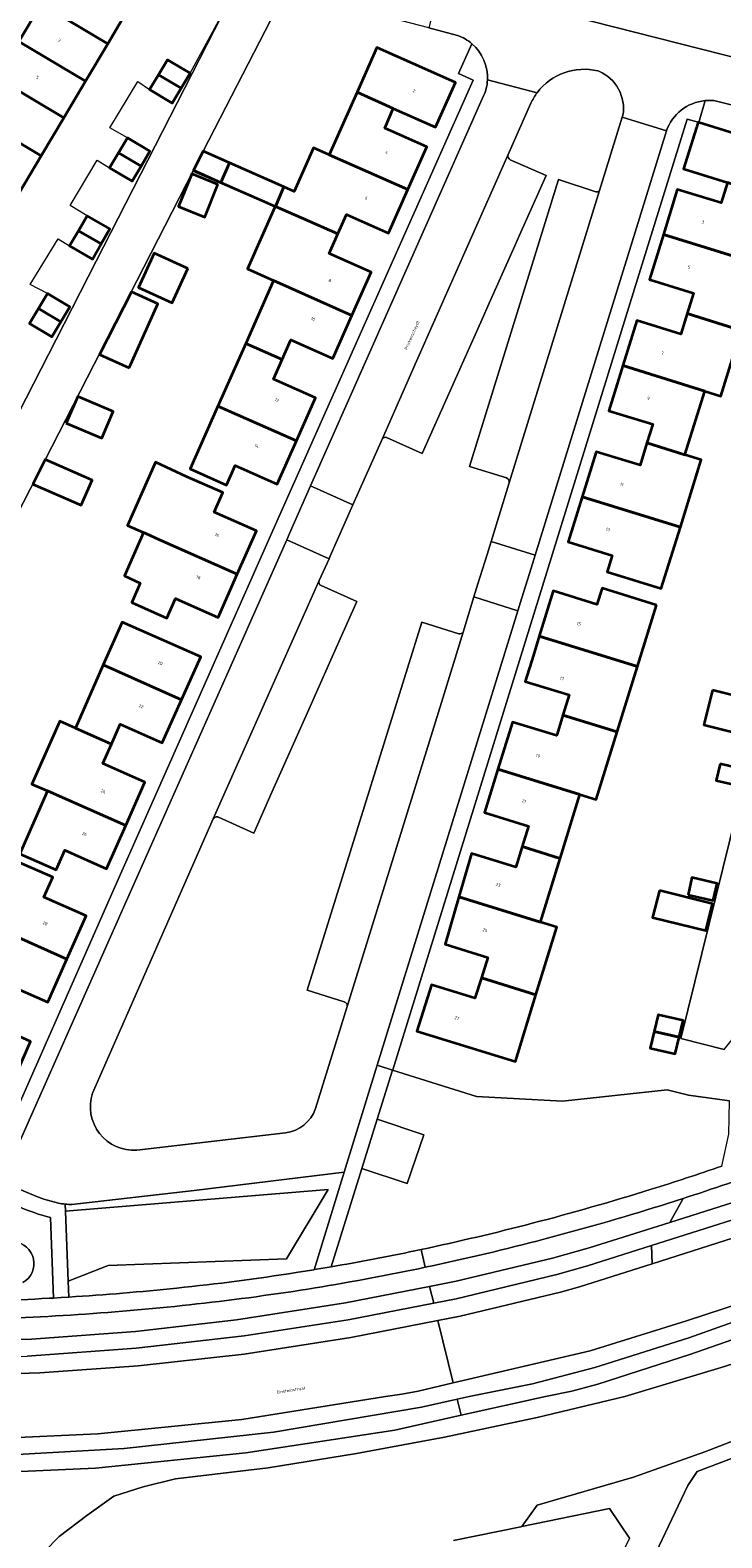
# Model space of a CAD drawing. Header units: metres. Extents: x 197700 to 204338, y 317132 to 325229.
# Tile 1028 of 1056: x 198912 to 198993, y 321983 to 322159. Entities that reach past the tile are written whole.
import ezdxf
from ezdxf.enums import TextEntityAlignment as Align

# ---------------------------------------------------------------- set-up
doc = ezdxf.new("R2010")
doc.units = ezdxf.units.M
for name, color, linetype, lineweight in [('B-WE-GR-GROENVOORZIENING-GV', 80, 'Continuous', 18), ('B-WE-IE-TERREINAFSCHEIDING_KUNSTMATIG_HEKWERK-G', 20, 'IE-TERREINAFSCHEIDING-KUNSTMATIG', 18), ('B-WE-IE-TERREINAFSCHEIDING_KUNSTMATIG_MUUR-G', 90, 'IE-TERREINAFSCHEIDING-KUNSTMATIG-DICHT', 18), ('B-WE-OG-BEBOUWING-GV', 7, 'Continuous', 35), ('B-WE-OG-BEBOUWING-T18', 10, 'Continuous', 18), ('B-WE-OG-TERREIN_CULTUURSCHEIDING-GV', 7, 'Continuous', 18), ('B-WE-OG-TERREIN_ERF-GV', 7, 'Continuous', 18), ('B-WE-OG-TOPOGRAFIE-T18', 10, 'Continuous', 18), ('B-WE-OG-WATER_SLOOT-GV', 120, 'Continuous', 18), ('B-WE-VH-VERHARDING_ASFALT-GV', 252, 'Continuous', 18), ('B-WE-VH-VERHARDING_BETON-GV', 252, 'Continuous', 18), ('B-WE-VH-VERHARDING_BETONSTRAATSTEEN-GV', 252, 'Continuous', 18), ('B-WE-VH-VERHARDING_GRASBETONSTEEN-GV', 70, 'Continuous', 18), ('B-WE-VH-VERHARDING_OPEN-GV', 252, 'Continuous', 18), ('B-WE-VH-VERHARDING_TEGEL-GV', 252, 'Continuous', 18)]:
    doc.layers.add(name, color=color, linetype=linetype, lineweight=lineweight)
doc.styles.add('NLCS-ISO-M200-T18', font='NLCS-ISO.ttf', dxfattribs={"height": 0.36})
doc.linetypes.add('IE-TERREINAFSCHEIDING-KUNSTMATIG', pattern='A,4,[82,NLCS.SHX,S=0.75,R=90,X=0,Y=0],4,-2', length=10)
doc.linetypes.add('IE-TERREINAFSCHEIDING-KUNSTMATIG-DICHT', pattern='A,8,-1,[82,NLCS.SHX,S=0.75,R=90,X=0,Y=0],-1', length=10)

msp = doc.modelspace()

# ---------------------------------------------------------------- linework, layer by layer
at = {"layer": 'B-WE-GR-GROENVOORZIENING-GV'}
for points in [[(198978.566, 322154.623, 0.3003546), (198971.494, 322152.087)], [(198980.986, 322152.494, 0.1687915), (198978.698, 322154.59)], [(198971.494, 322152.087, 0.0533228), (198970.758, 322150.852)], [(198981.491, 322149.449, 0.1671903), (198980.986, 322152.494)], [(198968.107, 322144.868, 0.3589989), (198968.351, 322144.267)], [(198978.313, 322140.513, 0.3004099), (198978.778, 322140.679)], [(198953.929, 322111.853, 0.2837168), (198953.44, 322111.76)], [(198968.229, 322106.568, 0.3140753), (198967.924, 322107.148)], [(198946.069, 322095.173, 0.4018995), (198946.293, 322094.586)], [(198962.358, 322088.975, 0.3154597), (198962.84, 322089.133)], [(198934.307, 322067.569, 0.4158033), (198933.711, 322067.355)], [(198949.308, 322045.487, 0.4138653), (198948.992, 322046.018)], [(198919.616, 322035.367, 0.5313737), (198924.786, 322028.721)], [(198942.122, 322030.756, 0.2960792), (198945.619, 322033.572)], [(198984.798, 322024.155, 0.0073382), (198993.031, 322026.857)], [(198998.806, 322026.621, -0.0091087), (198988.528, 322023.086)], [(198970.924, 322020.191, 0.0119757), (198984.798, 322024.155)], [(198917.197, 322022.4, -0.0276833), (198916.441, 322022.421)], [(198986.708, 322022.504, -0.0118478), (198973.136, 322018.563)], [(198957.958, 322017.13, 0.0111791), (198970.924, 322020.191)], [(198973.136, 322018.563, -0.0117588), (198959.437, 322015.276)], [(198947.469, 322015.112, 0.0089908), (198957.215, 322016.973)], [(198929.469, 322012.63, 0.0131023), (198943.363, 322014.436)], [(198943.363, 322014.436, 0.0020818), (198945.462, 322014.774)], [(198958.428, 322015.06, -0.0117016), (198945.595, 322012.658)], [(198916.872, 322011.58, 0.0099794), (198929.469, 322012.63)], [(198945.595, 322012.658, -0.0130581), (198931.806, 322010.776)], [(198931.806, 322010.776, -0.0105319), (198917.943, 322009.546)], [(198917.943, 322009.546, -0.0111788), (198903.903, 322008.911)]]:
    msp.add_lwpolyline(points, format="xyb", dxfattribs=at)
for points in [[(198978.698, 322154.59), (198978.566, 322154.623)], [(198970.758, 322150.852), (198968.107, 322144.868)], [(198978.778, 322140.679), (198981.423, 322149.222)], [(198981.423, 322149.222), (198981.491, 322149.449)], [(198968.351, 322144.267), (198972.532, 322142.443), (198969.428, 322135.468), (198968.869, 322134.212), (198965.747, 322127.195), (198965.224, 322126.018), (198958.081, 322109.999), (198953.929, 322111.853)], [(198967.924, 322107.148), (198963.605, 322108.488), (198973.97, 322141.944), (198978.313, 322140.513)], [(198953.44, 322111.76), (198949.997, 322103.986), (198947.318, 322097.94), (198947.219, 322097.72), (198946.069, 322095.173)], [(198962.84, 322089.133), (198964.119, 322093.27), (198964.584, 322094.776), (198965.64, 322098.192), (198966.117, 322099.735), (198968.229, 322106.568)], [(198946.293, 322094.586), (198950.441, 322092.739), (198948.338, 322088.006), (198947.877, 322086.969), (198944.69, 322079.797), (198944.179, 322078.648), (198941.086, 322071.688), (198940.578, 322070.545), (198938.43, 322065.711), (198934.307, 322067.569)], [(198948.992, 322046.018), (198944.668, 322047.376), (198958.02, 322090.329), (198962.358, 322088.975)], [(198933.711, 322067.355), (198928.561, 322055.708), (198919.616, 322035.367)], [(198945.619, 322033.572), (198949.308, 322045.487)], [(198993.031, 322026.857), (198993.834, 322030.583), (198993.914, 322034.466), (198989.159, 322035.151), (198986.635, 322035.772), (198974.447, 322034.418), (198964.398, 322034.977), (198954.631, 322038.056), (198952.84, 322032.32), (198958.261, 322030.505), (198956.331, 322024.815), (198951.045, 322026.574), (198947.464, 322015.111), (198947.469, 322015.112)], [(198787.979, 322013.319), (198792.844, 322011.365), (198802.248, 322008.207), (198812.901, 322004.953), (198822.35, 322002.347), (198831.876, 322000.001), (198836.7, 321999.08), (198853.97, 321996.02), (198859.87, 321995.334), (198871.34, 321994), (198888.7, 321992.89), (198905.93, 321992.94), (198923.32, 321993.91), (198940.72, 321995.81), (198957.98, 321998.73), (198962.175, 321999.685), (198963.561, 322000), (198970.938, 322001.477), (198978.217, 322003.381), (198989.177, 322006.818), (199000, 322010.673), (199051.503, 322028.059), (199058.421, 322029.884), (199058.193, 322031.865)], [(199058.193, 322031.865), (199049.68, 322030.622), (199040.429, 322027.214), (199040.532, 322026.918), (199011.006, 322016.061), (198988.916, 322008.827), (198977.67, 322005.326), (198961.709, 322001.578), (198957.596, 322000.612), (198955.714, 322000.251), (198953.815, 321999.999), (198937.03, 321997.28), (198920.25, 321995.63), (198903.25, 321994.83), (198886.6, 321995), (198869.74, 321996.12), (198860.056, 321997.284), (198853.77, 321998.04), (198842.552, 322000), (198833.573, 322001.643), (198821.226, 322004.667), (198813.432, 322006.803), (198804.229, 322009.663), (198793.646, 322013.316)], [(198924.786, 322028.721), (198942.122, 322030.756)], [(198988.528, 322023.086), (198986.96, 322020.299), (198996.873, 322023.422), (198998.458, 322023.992), (198999.74, 322024.56), (198998.806, 322026.621)], [(198824.3, 322018.504), (198808.969, 322025.429), (198807.03, 322021.212), (198816.024, 322018.127), (198824.834, 322015.609), (198836.645, 322012.806), (198846.485, 322010.874), (198857.429, 322009.149), (198861.143, 322008.697), (198867.857, 322007.881), (198878.499, 322006.968), (198890.593, 322006.356), (198899.717, 322006.263), (198912.499, 322006.679), (198924.62, 322007.566), (198936.417, 322008.923), (198949.149, 322010.908), (198958.936, 322012.821), (198962.049, 322013.43), (198973.265, 322016.11), (198977.557, 322017.336), (198986.96, 322020.299), (198988.528, 322023.086), (198986.708, 322022.504)], [(198945.462, 322014.774), (198948.966, 322026.152), (198931.491, 322024.027), (198917.197, 322022.4)], [(198916.441, 322022.421), (198916.474, 322021.6), (198947.093, 322024.128), (198942.255, 322016.027), (198921.432, 322015.282), (198916.798, 322013.433), (198916.872, 322011.58)], [(198899.793, 322002.322), (198913.492, 322002.759), (198924.964, 322003.561), (198937.301, 322004.936), (198949.759, 322006.848), (198959.92, 322008.834), (198962.494, 322009.337), (198974.225, 322012.151), (198976.443, 322012.787), (198984.915, 322015.451), (198984.824, 322017.592), (198977.345, 322015.223), (198973.78, 322014.2), (198962.042, 322011.379), (198959.419, 322010.865), (198949.44, 322008.909), (198937.321, 322007.042), (198924.708, 322005.615), (198911.991, 322004.675)], [(198957.215, 322016.973), (198957.587, 322017.051), (198957.958, 322017.13)], [(198959.437, 322015.276), (198958.428, 322015.06)], [(199000, 322008.598), (198989.316, 322004.898), (198978.56, 322001.419), (198975.532, 322000.596), (198972.453, 322000), (198962.639, 321997.805), (198954.88, 321996.07), (198937.5, 321993.4), (198919.96, 321991.62), (198902.5, 321990.83), (198884.792, 321991.046), (198880.744, 321991.342), (198867.65, 321992.3), (198859.68, 321993.338), (198850.15, 321994.58), (198832.84, 321997.81), (198823.865, 322000), (198818.048, 322001.378), (198812.292, 322002.989), (198801.796, 322006.283), (198792.2, 322009.546)], [(198912.366, 321980.201), (198915.73, 321983.636), (198918.965, 321986.093), (198922.101, 321988.337), (198925.542, 321989.451), (198929.303, 321990.374), (198940.092, 321991.663), (198950.401, 321993.316), (198960.687, 321995.24), (198971.479, 321997.529), (198981.708, 322000), (198992.948, 322003.38), (199002.964, 322006.529)], [(199002.964, 322006.529), (198992.948, 322003.38), (198981.708, 322000), (198971.479, 321997.529), (198960.687, 321995.24), (198950.401, 321993.316), (198940.092, 321991.663), (198929.303, 321990.374), (198925.542, 321989.451), (198922.101, 321988.337), (198918.965, 321986.093), (198915.73, 321983.636), (198912.366, 321980.201)], [(198961.728, 321983.165), (198969.591, 321984.779), (198969.706, 321984.803), (198971.49, 321987.314), (198982.72, 321990.554), (198991.066, 321993.538), (199003.212, 321998.226)]]:
    msp.add_lwpolyline(points, dxfattribs=at)
for points in [[(198916.474, 322021.6), (198916.798, 322013.433), (198921.432, 322015.282), (198942.255, 322016.027), (198947.093, 322024.128)], [(199001.92, 322020.9), (199001.265, 322022.79), (198984.824, 322017.592), (198984.915, 322015.451)], [(198989.072, 321989.616), (198990.134, 321991.246), (198999.916, 321994.924), (199006.787, 321997.363), (199014.872, 321999.832), (199027.216, 322003.603), (199027.11, 322003.936), (199026.441, 322005.995), (199018.688, 322003.477), (199003.212, 321998.226), (198991.066, 321993.538), (198982.72, 321990.554), (198971.49, 321987.314), (198969.706, 321984.803), (198979.911, 321986.921), (198982.242, 321983.465), (198977.187, 321973.105), (198980.472, 321971.501)]]:
    msp.add_lwpolyline(points, close=True, dxfattribs=at)
at = {"layer": 'B-WE-IE-TERREINAFSCHEIDING_KUNSTMATIG_HEKWERK-G'}
for points in [[(198931.013, 322154.355), (198934.577, 322160.922), (198929.86, 322163.261), (198931.025, 322165.47)], [(198923.695, 322146.827), (198921.626, 322147.972), (198924.897, 322153.379), (198926.282, 322152.442)], [(198919.011, 322137.739), (198917.026, 322138.929), (198920.173, 322144.225), (198921.599, 322143.316)], [(198914.363, 322128.665), (198912.365, 322129.71), (198915.615, 322135.025), (198916.95, 322134.205)]]:
    msp.add_lwpolyline(points, dxfattribs=at)
at = {"layer": 'B-WE-IE-TERREINAFSCHEIDING_KUNSTMATIG_MUUR-G'}
msp.add_lwpolyline([(198940.906, 322138.717), (198931.373, 322142.886), (198931.453, 322143.069), (198940.988, 322138.899), (198940.955, 322138.827)], dxfattribs=at)
at = {"layer": 'B-WE-OG-BEBOUWING-GV'}
for points in [[(198913.615, 322162.401), (198921.388, 322157.779), (198924.063, 322162.278), (198916.297, 322166.911)], [(198918.81, 322153.444), (198921.388, 322157.779), (198913.615, 322162.401), (198911.038, 322158.065)], [(198916.264, 322149.162), (198918.81, 322153.444), (198911.038, 322158.065), (198908.491, 322153.783)], [(198954.71, 322150.257), (198959.612, 322148.065), (198961.943, 322153.277), (198952.794, 322157.341), (198950.49, 322152.144)], [(198929.965, 322152.611), (198931.013, 322154.355), (198928.379, 322155.929), (198927.331, 322154.186)], [(198913.626, 322144.725), (198916.264, 322149.162), (198908.491, 322153.783), (198905.854, 322149.347)], [(198929.965, 322152.611), (198927.331, 322154.186), (198926.282, 322152.442), (198928.916, 322150.868)], [(198956.393, 322140.787), (198958.611, 322145.785), (198953.703, 322147.963), (198954.71, 322150.257), (198950.49, 322152.144), (198947.243, 322144.821)], [(198911.018, 322140.338), (198913.626, 322144.725), (198905.854, 322149.347), (198903.245, 322144.96)], [(198993.696, 322141.598), (199000.029, 322139.635), (199001.717, 322145.08), (198990.329, 322148.611), (198990.262, 322148.632), (198988.577, 322143.198)], [(198922.647, 322145.072), (198925.279, 322143.515), (198926.321, 322145.274), (198923.695, 322146.827)], [(198925.279, 322143.515), (198922.647, 322145.072), (198921.599, 322143.316), (198924.236, 322141.755)], [(198935.608, 322143.899), (198932.54, 322145.251), (198931.404, 322143.036), (198934.606, 322141.625)], [(198948.223, 322135.605), (198949.232, 322137.887), (198954.14, 322135.709), (198956.393, 322140.787), (198947.243, 322144.821), (198945.395, 322145.636), (198943.162, 322140.57), (198941.957, 322141.101), (198940.955, 322138.827), (198943.99, 322137.482)], [(198934.25, 322141.37), (198931.187, 322142.601), (198929.663, 322138.809), (198932.726, 322137.578)], [(198934.606, 322141.625), (198940.955, 322138.827), (198941.957, 322141.101), (198935.608, 322143.899)], [(199000.029, 322139.635), (198993.696, 322141.598), (198992.953, 322139.221), (198987.831, 322140.801), (198986.209, 322135.546), (198997.666, 322132.01)], [(198920.624, 322134.442), (198921.644, 322136.208), (198919.011, 322137.739), (198917.981, 322135.972)], [(198940.906, 322138.717), (198937.684, 322131.518), (198940.744, 322130.161), (198949.889, 322126.106), (198952.124, 322131.147), (198947.215, 322133.323), (198948.223, 322135.605), (198943.99, 322137.482), (198940.955, 322138.827)], [(198920.624, 322134.442), (198917.981, 322135.972), (198916.95, 322134.205), (198919.603, 322132.676)], [(198988.969, 322126.316), (198995.294, 322124.359), (198997.666, 322132.01), (198986.209, 322135.546), (198984.586, 322130.285), (198989.708, 322128.704)], [(198930.739, 322131.589), (198926.8, 322133.368), (198924.992, 322129.365), (198928.93, 322127.586)], [(198937.497, 322122.837), (198941.731, 322120.959), (198942.745, 322123.24), (198947.654, 322121.064), (198949.889, 322126.106), (198940.744, 322130.161)], [(198915.933, 322125.347), (198916.981, 322127.104), (198914.363, 322128.665), (198913.314, 322126.905)], [(198923.902, 322119.994), (198927.25, 322127.47), (198924.174, 322128.847), (198920.443, 322121.543)], [(198915.933, 322125.347), (198913.314, 322126.905), (198912.264, 322125.144), (198914.885, 322123.59)], [(198981.469, 322120.256), (198991.05, 322117.258), (198992.914, 322116.68), (198995.294, 322124.359), (198988.969, 322126.316), (198988.228, 322123.922), (198983.097, 322125.51)], [(198941.731, 322120.959), (198937.497, 322122.837), (198934.254, 322115.522), (198943.398, 322111.468), (198945.627, 322116.504), (198940.717, 322118.678)], [(198984.299, 322111.232), (198988.715, 322109.842), (198991.05, 322117.258), (198981.469, 322120.256), (198979.836, 322114.987), (198984.966, 322113.397)], [(198916.566, 322113.523), (198920.712, 322111.772), (198922.035, 322114.904), (198917.889, 322116.655)], [(198934.254, 322115.522), (198931.005, 322108.194), (198935.247, 322106.314), (198936.26, 322108.599), (198941.168, 322106.431), (198943.398, 322111.468)], [(198988.715, 322109.842), (198984.299, 322111.232), (198983.493, 322108.618), (198978.355, 322110.202), (198976.733, 322104.946), (198988.19, 322101.412), (198990.617, 322109.243)], [(198912.669, 322106.426), (198918.306, 322103.948), (198919.597, 322106.885), (198914.114, 322109.295)], [(198927.372, 322099.963), (198936.503, 322095.921), (198938.739, 322100.973), (198933.802, 322103.159), (198934.805, 322105.427), (198930.613, 322107.283), (198926.959, 322108.993), (198923.685, 322101.596), (198925.567, 322100.762), (198925.821, 322100.65)], [(198988.19, 322101.412), (198976.733, 322104.946), (198975.107, 322099.675), (198980.247, 322098.089), (198979.661, 322096.187), (198985.966, 322094.233)], [(198936.503, 322095.921), (198927.372, 322099.963), (198925.821, 322100.65), (198925.567, 322100.762), (198923.343, 322095.704), (198925.198, 322094.883), (198924.197, 322092.625), (198928.282, 322090.8), (198929.296, 322093.07), (198934.267, 322090.869)], [(198985.391, 322092.301), (198979.071, 322094.274), (198978.468, 322092.37), (198973.35, 322093.954), (198971.724, 322088.671), (198983.177, 322085.146)], [(198920.874, 322085.32), (198930, 322081.258), (198932.239, 322086.288), (198923.095, 322090.336)], [(198971.724, 322088.671), (198971.042, 322086.455), (198970.096, 322083.413), (198975.214, 322081.833), (198974.487, 322079.457), (198980.818, 322077.519), (198983.177, 322085.146)], [(198930, 322081.258), (198920.874, 322085.32), (198917.618, 322077.964), (198921.832, 322076.098), (198922.852, 322078.402), (198927.762, 322076.229)], [(198991.95, 322082.401), (198990.949, 322078.322), (198992.953, 322077.83), (198996.838, 322076.876), (198997.83, 322080.917)], [(198976.466, 322070.197), (198978.371, 322069.611), (198980.818, 322077.519), (198974.487, 322079.457), (198973.814, 322077.26), (198973.758, 322077.081), (198968.609, 322078.651), (198966.909, 322073.157)], [(198921.832, 322076.098), (198917.618, 322077.964), (198915.789, 322078.773), (198912.539, 322071.43), (198914.367, 322070.621), (198923.492, 322066.582), (198925.734, 322071.648), (198920.824, 322073.821)], [(198966.909, 322073.157), (198965.346, 322068.105), (198970.483, 322066.51), (198969.747, 322064.131), (198974.164, 322062.764), (198976.466, 322070.197)], [(198992.847, 322073.779), (198992.388, 322071.85), (198995.304, 322071.165), (198995.756, 322073.102)], [(198923.492, 322066.582), (198914.367, 322070.621), (198911.125, 322063.296), (198915.377, 322061.414), (198916.393, 322063.709), (198921.266, 322061.552)], [(198971.86, 322055.326), (198974.164, 322062.764), (198969.747, 322064.131), (198969.01, 322061.75), (198963.848, 322063.335), (198962.368, 322058.266)], [(198907.548, 322055.058), (198916.638, 322051.02), (198918.87, 322056.046), (198913.957, 322058.242), (198915, 322060.555), (198910.789, 322062.4), (198909.675, 322059.877), (198909.553, 322059.6)], [(198989.092, 322058.524), (198992.025, 322057.828), (198992.488, 322059.816), (198989.529, 322060.518)], [(198971.86, 322055.326), (198962.368, 322058.266), (198960.757, 322052.747), (198965.738, 322051.213), (198964.986, 322048.829), (198971.332, 322046.827), (198973.77, 322054.742)], [(198985.762, 322058.999), (198984.958, 322055.858), (198991.176, 322054.331), (198991.96, 322057.44)], [(198908.458, 322045.889), (198909.451, 322048.174), (198914.405, 322045.994), (198916.638, 322051.02), (198907.548, 322055.058), (198904.298, 322047.698)], [(198901.081, 322040.411), (198910.192, 322036.382), (198912.404, 322041.385), (198907.464, 322043.604), (198908.458, 322045.889), (198904.298, 322047.698)], [(198971.332, 322046.827), (198964.986, 322048.829), (198964.233, 322046.442), (198959.15, 322048.019), (198957.467, 322042.606), (198968.943, 322039.071)], [(198985.137, 322042.566), (198988.038, 322041.89), (198988.504, 322043.834), (198985.603, 322044.51)], [(198985.137, 322042.566), (198984.671, 322040.621), (198987.572, 322039.945), (198988.038, 322041.89)]]:
    msp.add_lwpolyline(points, close=True, dxfattribs=at)
at = {"layer": 'B-WE-OG-TERREIN_CULTUURSCHEIDING-GV'}
for points in [[(198914.732, 322020.852, -0.0398591), (198910.945, 322022.158)], [(198910.48, 322018.044, -0.7281488), (198911.507, 322013.27)], [(198901.35, 322010.99, 0.0106142), (198914.547, 322011.442)]]:
    msp.add_lwpolyline(points, format="xyb", dxfattribs=at)
msp.add_lwpolyline([(198914.547, 322011.442), (198915.083, 322011.473), (198914.732, 322020.852)], dxfattribs=at)
at = {"layer": 'B-WE-OG-TERREIN_ERF-GV'}
for points in [[(198931.756, 322167.894), (198923.993, 322170.663), (198916.649, 322173.32), (198906.144, 322155.704), (198905.316, 322154.315), (198904.734, 322153.339), (198898.327, 322142.573), (198897.504, 322141.189), (198887.398, 322124.207), (198889.985, 322122.674), (198908.903, 322111.466), (198909.228, 322111.274), (198915.398, 322123.305), (198920.064, 322132.446), (198934.681, 322160.995), (198930, 322163.262), (198931.032, 322165.466)], [(198944.076, 322163.762), (198943.936, 322163.335), (198943.804, 322163.345), (198941.073, 322161.884), (198932.54, 322145.251), (198935.608, 322143.899), (198941.957, 322141.101), (198943.162, 322140.57), (198945.395, 322145.636), (198947.243, 322144.821), (198950.49, 322152.144), (198952.794, 322157.341), (198961.943, 322153.277), (198959.612, 322148.065), (198954.71, 322150.257), (198953.703, 322147.963), (198958.611, 322145.785), (198956.393, 322140.787)], [(198962.214, 322158.765), (198958.853, 322159.659), (198954.669, 322160.732)], [(198907.299, 322025.599), (198922.005, 322058.904), (198940.826, 322101.344), (198964.013, 322153.554), (198962.299, 322154.306), (198963.886, 322157.793)], [(198991.076, 322151.162), (198990.329, 322148.611), (199001.717, 322145.08)], [(198999.213, 322149.398), (198992.426, 322151.116)], [(198995.294, 322124.359), (198992.914, 322116.68), (198991.05, 322117.258), (198988.715, 322109.842), (198990.617, 322109.243), (198988.19, 322101.412), (198985.966, 322094.233), (198979.661, 322096.187), (198980.247, 322098.089), (198975.107, 322099.675), (198976.733, 322104.946), (198978.355, 322110.202), (198983.493, 322108.618), (198984.299, 322111.232), (198984.966, 322113.397), (198979.836, 322114.987), (198981.469, 322120.256), (198983.097, 322125.51), (198988.228, 322123.922), (198988.969, 322126.316), (198989.708, 322128.704), (198984.586, 322130.285), (198986.209, 322135.546), (198987.831, 322140.801), (198992.953, 322139.221), (198993.696, 322141.598), (198988.577, 322143.198), (198990.262, 322148.632), (198988.968, 322148.992), (198982.847, 322129.211), (198954.643, 322038.093), (198954.631, 322038.056), (198964.398, 322034.977), (198974.447, 322034.418), (198986.635, 322035.772), (198989.159, 322035.151), (198993.914, 322034.466)], [(198956.393, 322140.787), (198954.14, 322135.709), (198949.232, 322137.887), (198948.223, 322135.605), (198947.215, 322133.323), (198952.124, 322131.147), (198949.889, 322126.106), (198947.654, 322121.064), (198942.745, 322123.24), (198941.731, 322120.959), (198940.717, 322118.678), (198945.627, 322116.504), (198943.398, 322111.468), (198941.168, 322106.431), (198936.26, 322108.599), (198935.247, 322106.314), (198931.005, 322108.194), (198934.254, 322115.522), (198937.497, 322122.837), (198940.744, 322130.161), (198937.684, 322131.518), (198940.906, 322138.717), (198940.955, 322138.827), (198934.606, 322141.625), (198931.404, 322143.036), (198896.626, 322075.241)], [(198993.29, 322040.451), (198988.236, 322041.741), (199000.531, 322091.485)], [(198999.916, 321994.924), (198990.134, 321991.246), (198989.072, 321989.616), (198980.472, 321971.501)], [(198982.242, 321983.465), (198979.911, 321986.921), (198969.706, 321984.803), (198969.591, 321984.779), (198961.728, 321983.165)]]:
    msp.add_lwpolyline(points, dxfattribs=at)
for points in [[(198918.81, 322153.444), (198916.264, 322149.162), (198913.626, 322144.725), (198911.018, 322140.338), (198908.454, 322136.026), (198905.861, 322131.665), (198903.183, 322127.162), (198900.366, 322122.423), (198892.6, 322127.056), (198895.411, 322131.783), (198898.088, 322136.287), (198900.681, 322140.648), (198903.245, 322144.96), (198905.854, 322149.347), (198908.491, 322153.783), (198911.038, 322158.065), (198913.615, 322162.401), (198916.297, 322166.911), (198924.063, 322162.278), (198921.388, 322157.779)], [(198926.282, 322152.442), (198927.331, 322154.186), (198928.379, 322155.929), (198931.013, 322154.355), (198929.965, 322152.611), (198928.916, 322150.868)], [(198921.599, 322143.316), (198922.647, 322145.072), (198923.695, 322146.827), (198926.321, 322145.274), (198925.279, 322143.515), (198924.236, 322141.755)], [(198934.25, 322141.37), (198932.726, 322137.578), (198929.663, 322138.809), (198931.187, 322142.601)], [(198919.011, 322137.739), (198921.644, 322136.208), (198920.624, 322134.442), (198919.603, 322132.676), (198916.95, 322134.205), (198917.981, 322135.972)], [(198930.739, 322131.589), (198928.93, 322127.586), (198924.992, 322129.365), (198926.8, 322133.368)], [(198912.264, 322125.144), (198913.314, 322126.905), (198914.363, 322128.665), (198916.981, 322127.104), (198915.933, 322125.347), (198914.885, 322123.59)], [(198923.902, 322119.994), (198920.443, 322121.543), (198924.174, 322128.847), (198927.25, 322127.47)], [(198916.566, 322113.523), (198917.889, 322116.655), (198922.035, 322114.904), (198920.712, 322111.772)], [(198912.669, 322106.426), (198914.114, 322109.295), (198919.597, 322106.885), (198918.306, 322103.948)], [(198936.503, 322095.921), (198934.267, 322090.869), (198929.296, 322093.07), (198928.282, 322090.8), (198924.197, 322092.625), (198925.198, 322094.883), (198923.343, 322095.704), (198925.567, 322100.762), (198923.685, 322101.596), (198926.959, 322108.993), (198930.613, 322107.283), (198934.805, 322105.427), (198933.802, 322103.159), (198938.739, 322100.973)], [(198980.818, 322077.519), (198978.371, 322069.611), (198976.466, 322070.197), (198974.164, 322062.764), (198971.86, 322055.326), (198973.77, 322054.742), (198971.332, 322046.827), (198968.943, 322039.071), (198957.467, 322042.606), (198959.15, 322048.019), (198964.233, 322046.442), (198964.986, 322048.829), (198965.738, 322051.213), (198960.757, 322052.747), (198962.368, 322058.266), (198963.848, 322063.335), (198969.01, 322061.75), (198969.747, 322064.131), (198970.483, 322066.51), (198965.346, 322068.105), (198966.909, 322073.157), (198968.609, 322078.651), (198973.758, 322077.081), (198973.814, 322077.26), (198974.487, 322079.457), (198975.214, 322081.833), (198970.096, 322083.413), (198971.042, 322086.455), (198971.724, 322088.671), (198973.35, 322093.954), (198978.468, 322092.37), (198979.071, 322094.274), (198985.391, 322092.301), (198983.177, 322085.146)], [(198921.832, 322076.098), (198920.824, 322073.821), (198925.734, 322071.648), (198923.492, 322066.582), (198921.266, 322061.552), (198916.393, 322063.709), (198915.377, 322061.414), (198911.125, 322063.296), (198914.367, 322070.621), (198912.539, 322071.43), (198915.789, 322078.773), (198917.618, 322077.964), (198920.874, 322085.32), (198923.095, 322090.336), (198932.239, 322086.288), (198930, 322081.258), (198927.762, 322076.229), (198922.852, 322078.402)], [(198990.949, 322078.322), (198991.95, 322082.401), (198997.83, 322080.917), (198996.838, 322076.876), (198992.953, 322077.83)], [(198992.388, 322071.85), (198992.847, 322073.779), (198995.756, 322073.102), (198995.304, 322071.165)], [(198916.638, 322051.02), (198914.405, 322045.994), (198909.451, 322048.174), (198908.458, 322045.889), (198907.464, 322043.604), (198912.404, 322041.385), (198910.192, 322036.382), (198907.95, 322031.313), (198903.019, 322033.493), (198902.007, 322031.18), (198895.995, 322033.857), (198899.248, 322041.22), (198901.081, 322040.411), (198904.298, 322047.698), (198907.548, 322055.058), (198909.553, 322059.6), (198909.675, 322059.877), (198910.789, 322062.4), (198915, 322060.555), (198913.957, 322058.242), (198918.87, 322056.046)], [(198989.092, 322058.524), (198989.529, 322060.518), (198992.488, 322059.816), (198992.025, 322057.828)], [(198985.762, 322058.999), (198991.96, 322057.44), (198991.176, 322054.331), (198984.958, 322055.858)], [(198984.671, 322040.621), (198985.137, 322042.566), (198985.603, 322044.51), (198988.504, 322043.834), (198988.038, 322041.89), (198987.572, 322039.945)]]:
    msp.add_lwpolyline(points, close=True, dxfattribs=at)
for points in [[(198963.886, 322157.793, 0.0931224), (198962.214, 322158.765)], [(198992.426, 322151.116, 0.0637307), (198991.076, 322151.162)]]:
    msp.add_lwpolyline(points, format="xyb", dxfattribs=at)
at = {"layer": 'B-WE-OG-WATER_SLOOT-GV'}
msp.add_lwpolyline([(198911.507, 322013.27, 0.7281488), (198910.48, 322018.044)], format="xyb", dxfattribs=at)
at = {"layer": 'B-WE-VH-VERHARDING_ASFALT-GV'}
for points in [[(198965.686, 322153.577, -0.0923027), (198965.24, 322151.714)], [(198970.758, 322150.852, -0.0533228), (198971.494, 322152.087)], [(198924.786, 322028.721, -0.5313737), (198919.616, 322035.367)], [(198945.619, 322033.572, -0.2960792), (198942.122, 322030.756)], [(198915.645, 322022.535, 0.0295453), (198916.441, 322022.421)], [(198916.441, 322022.421, 0.0276833), (198917.197, 322022.4)]]:
    msp.add_lwpolyline(points, format="xyb", dxfattribs=at)
for points in [[(198971.494, 322152.087), (198965.686, 322153.577)], [(198965.24, 322151.714), (198945.058, 322106.203), (198949.997, 322103.986), (198953.44, 322111.76), (198957.43, 322120.766)], [(198957.43, 322120.766), (198968.107, 322144.868), (198970.758, 322150.852)], [(198919.616, 322035.367), (198928.561, 322055.708), (198933.711, 322067.355), (198946.069, 322095.173), (198947.219, 322097.72), (198942.272, 322099.92), (198923.686, 322058.063), (198909.053, 322025.019), (198913.005, 322023.336), (198913.946, 322023.018), (198915.645, 322022.535)], [(198917.197, 322022.4), (198931.491, 322024.027), (198948.966, 322026.152), (198952.828, 322038.625), (198969.237, 322091.623), (198964.119, 322093.27), (198962.84, 322089.133), (198960.312, 322080.954), (198949.308, 322045.487)], [(198949.308, 322045.487), (198945.619, 322033.572)], [(198942.122, 322030.756), (198924.786, 322028.721)]]:
    msp.add_lwpolyline(points, dxfattribs=at)
for points in [[(198982.402, 322134.184), (198986.562, 322147.626), (198981.423, 322149.222), (198978.778, 322140.679), (198968.229, 322106.568), (198966.117, 322099.735), (198971.256, 322098.143), (198974.247, 322107.803), (198981.166, 322130.162)], [(198959.92, 322008.834), (198961.709, 322001.578), (198977.67, 322005.326), (198988.916, 322008.827), (199011.006, 322016.061), (199040.532, 322026.918), (199040.429, 322027.214), (199049.68, 322030.622), (199054.931, 322032.557), (199052.619, 322038.833), (199038.653, 322033.96), (199038.453, 322034.216), (199001.92, 322020.9), (198984.915, 322015.451), (198976.443, 322012.787), (198974.225, 322012.151), (198962.494, 322009.337)], [(198959.92, 322008.834), (198949.759, 322006.848), (198937.301, 322004.936), (198924.964, 322003.561), (198913.492, 322002.759), (198899.793, 322002.322), (198889.952, 322002.385), (198879.194, 322002.89), (198867.883, 322003.841), (198860.762, 322004.699), (198860.056, 321997.284), (198869.74, 321996.12), (198886.6, 321995), (198903.25, 321994.83), (198920.25, 321995.63), (198937.03, 321997.28), (198953.815, 321999.999), (198955.714, 322000.251), (198957.596, 322000.612), (198961.709, 322001.578)]]:
    msp.add_lwpolyline(points, close=True, dxfattribs=at)
at = {"layer": 'B-WE-VH-VERHARDING_BETON-GV'}
for points in [[(198984.824, 322017.592), (199001.265, 322022.79), (199017.801, 322029.043), (199045.443, 322040.217), (199044.605, 322042.289), (199000, 322024.675), (198999.74, 322024.56), (198998.458, 322023.992), (198996.873, 322023.422), (198986.96, 322020.299), (198977.557, 322017.336), (198973.265, 322016.11), (198962.049, 322013.43), (198958.936, 322012.821), (198959.419, 322010.865), (198962.042, 322011.379), (198973.78, 322014.2), (198977.345, 322015.223)], [(198963.561, 322000), (198962.175, 321999.685), (198962.639, 321997.805), (198972.453, 322000), (198975.532, 322000.596), (198978.56, 322001.419), (198989.316, 322004.898), (199000, 322008.598), (199052.156, 322025.864), (199051.503, 322028.059), (199000, 322010.673), (198989.177, 322006.818), (198978.217, 322003.381), (198970.938, 322001.477)], [(198958.936, 322012.821), (198949.149, 322010.908), (198936.417, 322008.923), (198924.62, 322007.566), (198912.499, 322006.679), (198899.717, 322006.263), (198890.593, 322006.356), (198878.499, 322006.968), (198867.857, 322007.881), (198861.143, 322008.697), (198860.958, 322006.752), (198867.39, 322005.964), (198878.367, 322005.016), (198890.852, 322004.366), (198899.784, 322004.268), (198911.991, 322004.675), (198924.708, 322005.615), (198937.321, 322007.042), (198949.44, 322008.909), (198959.419, 322010.865)], [(198884.792, 321991.046), (198902.5, 321990.83), (198919.96, 321991.62), (198937.5, 321993.4), (198954.88, 321996.07), (198962.639, 321997.805), (198962.175, 321999.685), (198957.98, 321998.73), (198940.72, 321995.81), (198923.32, 321993.91), (198905.93, 321992.94), (198888.7, 321992.89), (198871.34, 321994), (198859.87, 321995.334), (198859.68, 321993.338), (198867.65, 321992.3), (198880.744, 321991.342)]]:
    msp.add_lwpolyline(points, close=True, dxfattribs=at)
at = {"layer": 'B-WE-VH-VERHARDING_BETONSTRAATSTEEN-GV'}
for points in [[(198992.426, 322151.116), (198999.213, 322149.398), (199000.613, 322154.626), (198960.176, 322164.924), (198958.853, 322159.659), (198962.214, 322158.765)], [(198965.686, 322153.577), (198971.494, 322152.087)], [(198978.566, 322154.623), (198978.698, 322154.59)], [(198981.491, 322149.449), (198981.423, 322149.222), (198986.562, 322147.626)], [(198968.107, 322144.868), (198957.43, 322120.766), (198953.44, 322111.76)], [(198953.929, 322111.853), (198958.081, 322109.999), (198965.224, 322126.018), (198965.747, 322127.195), (198968.869, 322134.212), (198969.428, 322135.468), (198972.532, 322142.443), (198968.351, 322144.267)], [(198978.313, 322140.513), (198973.97, 322141.944), (198963.605, 322108.488), (198967.924, 322107.148)], [(198968.229, 322106.568), (198978.778, 322140.679)], [(198946.069, 322095.173), (198933.711, 322067.355)], [(198934.307, 322067.569), (198938.43, 322065.711), (198940.578, 322070.545), (198941.086, 322071.688), (198944.179, 322078.648), (198944.69, 322079.797), (198947.877, 322086.969), (198948.338, 322088.006), (198950.441, 322092.739), (198946.293, 322094.586)], [(198962.358, 322088.975), (198958.02, 322090.329), (198944.668, 322047.376), (198948.992, 322046.018)], [(198949.308, 322045.487), (198960.312, 322080.954), (198962.84, 322089.133)], [(198986.708, 322022.504), (198988.528, 322023.086)], [(198958.428, 322015.06), (198957.958, 322017.13), (198957.587, 322017.051), (198957.215, 322016.973)], [(198957.958, 322017.13), (198958.428, 322015.06), (198959.437, 322015.276)], [(198947.469, 322015.112), (198947.464, 322015.111), (198946.484, 322014.944), (198945.501, 322014.78), (198945.462, 322014.774)], [(198916.872, 322011.58), (198915.975, 322011.525), (198915.083, 322011.473), (198914.547, 322011.442)]]:
    msp.add_lwpolyline(points, dxfattribs=at)
for points in [[(198962.214, 322158.765, -0.0931224), (198963.886, 322157.793)], [(198963.886, 322157.793, -0.231038), (198965.686, 322153.577)], [(198971.494, 322152.087, -0.3003546), (198978.566, 322154.623)], [(198978.698, 322154.59, -0.1687915), (198980.986, 322152.494)], [(198980.986, 322152.494, -0.1671903), (198981.491, 322149.449)], [(198986.562, 322147.626, -0.2933425), (198991.076, 322151.162)], [(198991.076, 322151.162, -0.0637307), (198992.426, 322151.116)], [(198968.351, 322144.267, -0.3589989), (198968.107, 322144.868)], [(198978.778, 322140.679, -0.3004099), (198978.313, 322140.513)], [(198953.44, 322111.76, -0.2837168), (198953.929, 322111.853)], [(198967.924, 322107.148, -0.3140753), (198968.229, 322106.568)], [(198946.293, 322094.586, -0.4018995), (198946.069, 322095.173)], [(198962.84, 322089.133, -0.3154597), (198962.358, 322088.975)], [(198933.711, 322067.355, -0.4158033), (198934.307, 322067.569)], [(198948.992, 322046.018, -0.4138653), (198949.308, 322045.487)], [(198993.031, 322026.857, -0.0073382), (198984.798, 322024.155)], [(198988.528, 322023.086, 0.0091087), (198998.806, 322026.621)], [(198984.798, 322024.155, -0.0119757), (198970.924, 322020.191)], [(198973.136, 322018.563, 0.0118478), (198986.708, 322022.504)], [(198970.924, 322020.191, -0.0111791), (198957.958, 322017.13)], [(198959.437, 322015.276, 0.0117588), (198973.136, 322018.563)], [(198957.215, 322016.973, -0.0089908), (198947.469, 322015.112)], [(198943.363, 322014.436, -0.0131023), (198929.469, 322012.63)], [(198945.462, 322014.774, -0.0020818), (198943.363, 322014.436)], [(198945.595, 322012.658, 0.0117016), (198958.428, 322015.06)], [(198929.469, 322012.63, -0.0099794), (198916.872, 322011.58)], [(198931.806, 322010.776, 0.0130581), (198945.595, 322012.658)], [(198914.547, 322011.442, -0.0106142), (198901.35, 322010.99)], [(198917.943, 322009.546, 0.0105319), (198931.806, 322010.776)], [(198903.903, 322008.911, 0.0111788), (198917.943, 322009.546)]]:
    msp.add_lwpolyline(points, format="xyb", dxfattribs=at)
for points in [[(198947.318, 322097.94), (198949.997, 322103.986), (198945.058, 322106.203), (198942.599, 322100.657), (198942.272, 322099.92), (198947.219, 322097.72)], [(198965.64, 322098.192), (198964.584, 322094.776), (198964.119, 322093.27), (198969.237, 322091.623), (198969.709, 322093.147), (198970.78, 322096.605), (198971.256, 322098.143), (198966.117, 322099.735)], [(198993.29, 322040.451), (198999.968, 322048.777), (199001.178, 322053.733), (198996.322, 322054.955), (199003.236, 322082.857), (199005.024, 322090.237), (199000.531, 322091.485), (198988.236, 322041.741)]]:
    msp.add_lwpolyline(points, close=True, dxfattribs=at)
at = {"layer": 'B-WE-VH-VERHARDING_GRASBETONSTEEN-GV'}
msp.add_lwpolyline([(198952.84, 322032.32), (198951.045, 322026.574), (198956.331, 322024.815), (198958.261, 322030.505)], close=True, dxfattribs=at)
at = {"layer": 'B-WE-VH-VERHARDING_OPEN-GV'}
msp.add_lwpolyline([(198874.289, 322032.14), (198877.724, 322038.768), (198896.626, 322075.241), (198931.404, 322143.036), (198932.54, 322145.251), (198941.073, 322161.884), (198943.804, 322163.345), (198935.382, 322166.134), (198935.943, 322163.46), (198935.852, 322163.283), (198934.681, 322160.995), (198920.064, 322132.446), (198915.398, 322123.305), (198909.228, 322111.274), (198908.353, 322109.614), (198898.01, 322089.474), (198889.52, 322072.977), (198880.037, 322054.763), (198879.146, 322053.047)], dxfattribs=at)
at = {"layer": 'B-WE-VH-VERHARDING_TEGEL-GV'}
for points in [[(198960.176, 322164.924), (199000.613, 322154.626), (199035.505, 322145.699), (199035.978, 322147.581), (199027.401, 322149.85), (199028.082, 322155.586), (199039.583, 322154.226), (199039.843, 322155.532), (199033.827, 322156.232), (199033.893, 322156.792), (199028.218, 322157.451), (199028.295, 322158.095), (199028.42, 322159.068), (199025.355, 322159.397), (199025.091, 322157.253), (199019.086, 322157.945), (199019.148, 322158.485), (199013.46, 322159.158), (199013.548, 322159.799)], [(198963.886, 322157.793), (198962.299, 322154.306), (198964.013, 322153.554), (198940.826, 322101.344), (198922.005, 322058.904), (198907.299, 322025.599), (198906.598, 322024.012), (198910.945, 322022.158)], [(198915.645, 322022.535), (198913.946, 322023.018), (198913.005, 322023.336), (198909.053, 322025.019), (198923.686, 322058.063), (198942.272, 322099.92), (198942.599, 322100.657), (198945.058, 322106.203), (198965.24, 322151.714)], [(198986.562, 322147.626), (198982.402, 322134.184), (198981.166, 322130.162), (198974.247, 322107.803), (198971.256, 322098.143), (198970.78, 322096.605), (198969.709, 322093.147), (198969.237, 322091.623), (198952.828, 322038.625), (198954.631, 322038.056), (198954.643, 322038.093), (198982.847, 322129.211), (198988.968, 322148.992), (198990.262, 322148.632), (198990.329, 322148.611), (198991.076, 322151.162)], [(198914.732, 322020.852), (198915.083, 322011.473), (198915.975, 322011.525), (198916.872, 322011.58), (198916.798, 322013.433), (198916.474, 322021.6)], [(198916.474, 322021.6), (198916.441, 322022.421)]]:
    msp.add_lwpolyline(points, dxfattribs=at)
for points in [[(198965.686, 322153.577, 0.231038), (198963.886, 322157.793)], [(198965.24, 322151.714, 0.0923027), (198965.686, 322153.577)], [(198991.076, 322151.162, 0.2933425), (198986.562, 322147.626)], [(198910.945, 322022.158, 0.0398591), (198914.732, 322020.852)], [(198916.441, 322022.421, -0.0295453), (198915.645, 322022.535)]]:
    msp.add_lwpolyline(points, format="xyb", dxfattribs=at)
msp.add_lwpolyline([(198947.464, 322015.111), (198951.045, 322026.574), (198952.84, 322032.32), (198954.631, 322038.056), (198952.828, 322038.625), (198948.966, 322026.152), (198945.462, 322014.774), (198945.501, 322014.78), (198946.484, 322014.944)], close=True, dxfattribs=at)

# ---------------------------------------------------------------- texts
at = {"layer": 'B-WE-OG-BEBOUWING-T18', "style": 'NLCS-ISO-M200-T18'}
for s, rotation, p in [('3', 329.3, (198915.765, 322158.189)), ('5', 329.3, (198913.202, 322153.879)), ('2', 335.9, (198957.128, 322152.308)), ('4', 336.1, (198953.942, 322145.125)), ('6', 336.1, (198951.576, 322139.793)), ('3', 342.8, (198990.842, 322136.994)), ('5', 342.9, (198989.22, 322131.736)), ('8', 336.1, (198947.313, 322130.165)), ('10', 336.1, (198945.334, 322125.7)), ('7', 342.8, (198986.104, 322121.699)), ('12', 336.2, (198941.134, 322116.237)), ('9', 342.8, (198984.473, 322116.437)), ('14', 336.2, (198938.773, 322110.902)), ('11', 342.8, (198981.366, 322106.394)), ('16', 336.2, (198934.149, 322100.486)), ('13', 342.9, (198979.742, 322101.131)), ('18', 336.2, (198931.961, 322095.542)), ('15', 342.9, (198976.36, 322090.136)), ('20', 336, (198927.524, 322085.531)), ('17', 342.7, (198974.389, 322083.746)), ('22', 336.1, (198925.287, 322080.505)), ('19', 342.8, (198971.58, 322074.722)), ('24', 336.2, (198920.88, 322070.563)), ('21', 342.8, (198969.949, 322069.449)), ('26', 336.2, (198918.687, 322065.609)), ('23', 343.7, (198966.948, 322059.679)), ('28', 336.1, (198914.102, 322055.165)), ('25', 343.7, (198965.402, 322054.386)), ('27', 342.7, (198962.128, 322044.125))]:
    msp.add_text(s, height=0.36, rotation=rotation, dxfattribs=at).set_placement(p, align=Align.MIDDLE)
at = {"layer": 'B-WE-OG-TOPOGRAFIE-T18', "style": 'NLCS-ISO-M200-T18'}
for s, rotation, p in [('Prickenscheydt', 66.1, (198956.935, 322123.773)), ('Einsteinstraat', 8.7, (198942.783, 322000.731))]:
    msp.add_text(s, height=0.36, rotation=rotation, dxfattribs=at).set_placement(p, align=Align.MIDDLE)

doc.saveas('drawing.dxf')
